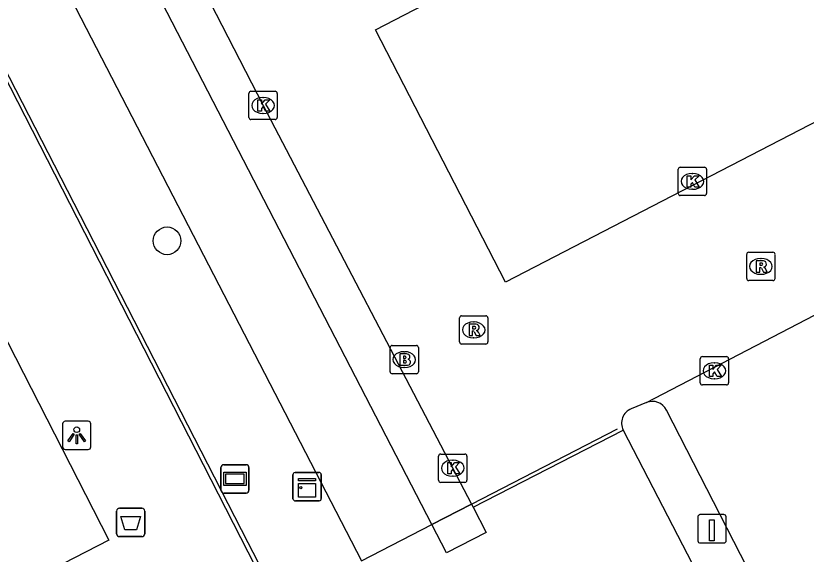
# Model space of a CAD drawing. Extents: x 158838 to 160074, y 386376 to 387776.
# Drawn here: x 159318.88 to 159346.81, y 387201.8 to 387220.8 of the extents above; entities that cross this region are included whole.
import ezdxf

# ---------------------------------------------------------------- set-up
doc = ezdxf.new("R2010")
doc.units = 0
for name, color, linetype in [('IMGEO_Afvalbak', 7, 'Continuous'), ('IMGEO_Boom', 7, 'Continuous'), ('IMGEO_Brandkraan', 7, 'Continuous'), ('IMGEO_Groenvoorziening', 7, 'Continuous'), ('IMGEO_Hek', 7, 'Continuous'), ('IMGEO_Kast', 7, 'Continuous'), ('IMGEO_Kolk', 7, 'Continuous'), ('IMGEO_Laadpaal', 7, 'Continuous'), ('IMGEO_Lichtpunt', 7, 'Continuous'), ('IMGEO_Parkeervlak_gesloten', 7, 'Continuous'), ('IMGEO_Rijbaan_lokaal_open', 7, 'Continuous'), ('IMGEO_Rioolput', 7, 'Continuous'), ('IMGEO_Verklikker', 7, 'Continuous'), ('IMGEO_Voetpad_open', 7, 'Continuous')]:
    doc.layers.add(name, color=color, linetype=linetype)

msp = doc.modelspace()

# ---------------------------------------------------------------- linework, layer by layer
at = {"layer": 'IMGEO_Afvalbak'}
for p, q in [((159322.447, 387202.52), (159322.447, 387203.32)), ((159322.447, 387203.32), (159322.447, 387202.52)), ((159322.547, 387203.42), (159323.337, 387203.42)), ((159323.337, 387203.42), (159322.547, 387203.42)), ((159323.437, 387203.32), (159323.437, 387202.52)), ((159323.437, 387202.52), (159323.437, 387203.32)), ((159323.337, 387202.42), (159322.547, 387202.42)), ((159322.547, 387202.42), (159323.337, 387202.42))]:
    msp.add_line(p, q, dxfattribs=at)
msp.add_lwpolyline([(159322.59, 387203.134), (159323.294, 387203.134), (159323.145, 387202.664), (159322.739, 387202.664), (159322.59, 387203.134)], dxfattribs=at)
for centre, start, end in [((159322.547, 387203.32), 90, 180), ((159322.547, 387203.32), 90, 180), ((159323.337, 387203.32), 0, 90), ((159323.337, 387203.32), 360, 90), ((159322.547, 387202.52), 180, 270), ((159322.547, 387202.52), 180, 270), ((159323.337, 387202.52), 270, 0), ((159323.337, 387202.52), 270, 0)]:
    msp.add_arc(centre, 0.1, start, end, dxfattribs=at)
at = {"layer": 'IMGEO_Boom'}
msp.add_circle((159324.229, 387212.861), 0.489, dxfattribs=at)
at = {"layer": 'IMGEO_Brandkraan'}
for p, q in [((159332.186, 387209.167), (159333.038, 387209.167)), ((159332.111, 387208.241), (159332.111, 387209.093)), ((159332.599, 387208.947), (159332.624, 387208.947)), ((159333.112, 387209.093), (159333.112, 387208.241)), ((159332.622, 387208.387), (159332.597, 387208.387)), ((159333.038, 387208.167), (159332.186, 387208.167))]:
    msp.add_line(p, q, dxfattribs=at)
for points in [[(159332.186, 387209.167), (159333.038, 387209.167)], [(159332.111, 387208.241), (159332.111, 387209.093)], [(159333.112, 387209.093), (159333.112, 387208.241)], [(159332.459, 387208.867), (159332.459, 387208.467), (159332.672, 387208.467)], [(159332.69, 387208.867), (159332.459, 387208.867)], [(159332.638, 387208.786), (159332.584, 387208.786), (159332.584, 387208.71)], [(159332.584, 387208.71), (159332.637, 387208.71)], [(159332.646, 387208.634), (159332.584, 387208.634), (159332.584, 387208.553)], [(159332.584, 387208.553), (159332.646, 387208.553)], [(159333.038, 387208.167), (159332.186, 387208.167)]]:
    msp.add_lwpolyline(points, dxfattribs=at)
for centre, radius, start, end in [((159332.188, 387209.091), 0.0765, 91.552, 178.448), ((159332.188, 387209.091), 0.0765, 91.552, 178.448), ((159333.036, 387209.091), 0.0765, 1.552, 88.448), ((159333.036, 387209.091), 0.0765, 1.552, 88.448), ((159332.639, 387208.748), 0.0379, 267.8285, 90.9355), ((159332.647, 387208.593), 0.0404, 269.8759, 90.5077), ((159332.694, 387208.722), 0.145, 59.4692, 91.5367), ((159332.719, 387208.769), 0.0922, 285.5137, 58.1501), ((159332.724, 387208.577), 0.105, 301.3115, 78.989), ((159332.678, 387208.718), 0.251, 268.6676, 293.5347), ((159332.188, 387208.243), 0.0765, 181.552, 268.448), ((159332.188, 387208.243), 0.0765, 181.552, 268.448), ((159333.036, 387208.243), 0.0765, 271.552, 358.448), ((159333.036, 387208.243), 0.0765, 271.552, 358.448)]:
    msp.add_arc(centre, radius, start, end, dxfattribs=at)
for centre, major_axis, ratio, start_param, end_param in [((159332.598, 387208.667), (-0.387, 0.002), 0.722429, 4.712389, 7.853982), ((159332.623, 387208.667), (-0.39, 0.002), 0.717154, 1.570796, 4.712389)]:
    msp.add_ellipse(centre, major_axis=major_axis, ratio=ratio, start_param=start_param, end_param=end_param, dxfattribs=at)
at = {"layer": 'IMGEO_Groenvoorziening'}
msp.add_lwpolyline([(159334.99, 387203.567), (159333.585, 387202.844)], dxfattribs=at)
at = {"layer": 'IMGEO_Hek'}
for points in [[(159325.643, 387195.34), (159329.46, 387197.248), (159306.068, 387242.925)], [(159334.99, 387203.567), (159340.147, 387206.221)], [(159333.585, 387202.844), (159334.99, 387203.567)]]:
    msp.add_lwpolyline(points, dxfattribs=at)
at = {"layer": 'IMGEO_Kast'}
for p, q in [((159328.678, 387203.758), (159328.678, 387204.599)), ((159328.678, 387204.599), (159328.678, 387203.758)), ((159328.753, 387204.683), (159329.594, 387204.683)), ((159329.594, 387204.683), (159328.753, 387204.683)), ((159329.678, 387204.608), (159329.678, 387203.767)), ((159329.678, 387203.767), (159329.678, 387204.608)), ((159329.603, 387203.683), (159328.762, 387203.683)), ((159328.762, 387203.683), (159329.603, 387203.683))]:
    msp.add_line(p, q, dxfattribs=at)
for points in [[(159328.873, 387204.473), (159329.473, 387204.473), (159329.473, 387204.388), (159328.873, 387204.388), (159328.873, 387204.473)], [(159328.873, 387204.298), (159329.473, 387204.298), (159329.473, 387203.809), (159328.873, 387203.809), (159328.873, 387204.298)]]:
    msp.add_lwpolyline(points, dxfattribs=at)
msp.add_circle((159328.957, 387204.147), 0.0377, dxfattribs=at)
for centre, start, end in [((159328.756, 387204.605), 92.4484, 184.2845), ((159328.756, 387204.605), 92.4484, 184.2845), ((159329.6, 387204.605), 2.4484, 94.2845), ((159329.6, 387204.605), 2.4484, 94.2845), ((159328.756, 387203.761), 182.4484, 274.2845), ((159328.756, 387203.761), 182.4484, 274.2845), ((159329.6, 387203.761), 272.4484, 4.2845), ((159329.6, 387203.761), 272.4484, 4.2845)]:
    msp.add_arc(centre, 0.0779, start, end, dxfattribs=at)
at = {"layer": 'IMGEO_Kolk'}
for p, q in [((159327.194, 387218.14), (159328.046, 387218.14)), ((159327.119, 387217.214), (159327.119, 387218.066)), ((159327.607, 387217.92), (159327.632, 387217.92)), ((159328.12, 387218.066), (159328.12, 387217.214)), ((159327.63, 387217.36), (159327.605, 387217.36)), ((159328.046, 387217.14), (159327.194, 387217.14)), ((159342.291, 387214.534), (159342.291, 387215.386)), ((159342.366, 387215.46), (159343.218, 387215.46)), ((159343.292, 387215.386), (159343.292, 387214.534)), ((159342.779, 387215.24), (159342.804, 387215.24)), ((159342.802, 387214.68), (159342.777, 387214.68)), ((159343.218, 387214.46), (159342.366, 387214.46)), ((159343.071, 387207.846), (159343.071, 387208.698)), ((159343.146, 387208.772), (159343.998, 387208.772)), ((159344.072, 387208.698), (159344.072, 387207.846)), ((159343.559, 387208.552), (159343.584, 387208.552)), ((159343.998, 387207.772), (159343.146, 387207.772)), ((159343.582, 387207.992), (159343.557, 387207.992)), ((159333.825, 387204.409), (159333.825, 387205.261)), ((159333.9, 387205.335), (159334.752, 387205.335)), ((159334.826, 387205.261), (159334.826, 387204.409)), ((159334.313, 387205.115), (159334.338, 387205.115)), ((159334.336, 387204.555), (159334.311, 387204.555)), ((159334.752, 387204.335), (159333.9, 387204.335))]:
    msp.add_line(p, q, dxfattribs=at)
for points in [[(159327.194, 387218.14), (159328.046, 387218.14)], [(159327.119, 387217.214), (159327.119, 387218.066)], [(159327.44, 387217.84), (159327.563, 387217.84), (159327.563, 387217.689), (159327.693, 387217.84), (159327.857, 387217.84), (159327.711, 387217.689), (159327.864, 387217.44), (159327.712, 387217.44), (159327.627, 387217.604), (159327.563, 387217.537), (159327.563, 387217.44), (159327.44, 387217.44), (159327.44, 387217.84)], [(159328.12, 387218.066), (159328.12, 387217.214)], [(159328.046, 387217.14), (159327.194, 387217.14)], [(159342.291, 387214.534), (159342.291, 387215.386)], [(159342.366, 387215.46), (159343.218, 387215.46)], [(159343.292, 387215.386), (159343.292, 387214.534)], [(159342.612, 387215.16), (159342.735, 387215.16), (159342.735, 387215.009), (159342.865, 387215.16), (159343.029, 387215.16), (159342.883, 387215.009), (159343.036, 387214.76), (159342.884, 387214.76), (159342.799, 387214.924), (159342.735, 387214.857), (159342.735, 387214.76), (159342.612, 387214.76), (159342.612, 387215.16)], [(159343.218, 387214.46), (159342.366, 387214.46)], [(159343.071, 387207.846), (159343.071, 387208.698)], [(159343.146, 387208.772), (159343.998, 387208.772)], [(159344.072, 387208.698), (159344.072, 387207.846)], [(159343.392, 387208.472), (159343.515, 387208.472), (159343.515, 387208.321), (159343.645, 387208.472), (159343.809, 387208.472), (159343.663, 387208.321), (159343.816, 387208.072), (159343.664, 387208.072), (159343.579, 387208.236), (159343.515, 387208.169), (159343.515, 387208.072), (159343.392, 387208.072), (159343.392, 387208.472)], [(159343.998, 387207.772), (159343.146, 387207.772)], [(159333.825, 387204.409), (159333.825, 387205.261)], [(159333.9, 387205.335), (159334.752, 387205.335)], [(159334.826, 387205.261), (159334.826, 387204.409)], [(159334.146, 387205.035), (159334.269, 387205.035), (159334.269, 387204.884), (159334.399, 387205.035), (159334.563, 387205.035), (159334.417, 387204.884), (159334.57, 387204.635), (159334.418, 387204.635), (159334.333, 387204.799), (159334.269, 387204.732), (159334.269, 387204.635), (159334.146, 387204.635), (159334.146, 387205.035)], [(159334.752, 387204.335), (159333.9, 387204.335)]]:
    msp.add_lwpolyline(points, dxfattribs=at)
for centre, start, end in [((159327.196, 387218.064), 91.552, 178.448), ((159327.196, 387218.064), 91.552, 178.448), ((159328.044, 387218.064), 1.552, 88.448), ((159328.044, 387218.064), 1.552, 88.448), ((159327.196, 387217.216), 181.552, 268.448), ((159327.196, 387217.216), 181.552, 268.448), ((159328.044, 387217.216), 271.552, 358.448), ((159328.044, 387217.216), 271.552, 358.448), ((159342.368, 387215.384), 91.552, 178.448), ((159342.368, 387215.384), 91.552, 178.448), ((159343.216, 387215.384), 1.552, 88.448), ((159343.216, 387215.384), 1.552, 88.448), ((159342.368, 387214.536), 181.552, 268.448), ((159342.368, 387214.536), 181.552, 268.448), ((159343.216, 387214.536), 271.552, 358.448), ((159343.216, 387214.536), 271.552, 358.448), ((159343.148, 387208.696), 91.552, 178.448), ((159343.148, 387208.696), 91.552, 178.448), ((159343.996, 387208.696), 1.552, 88.448), ((159343.996, 387208.696), 1.552, 88.448), ((159343.148, 387207.848), 181.552, 268.448), ((159343.148, 387207.848), 181.552, 268.448), ((159343.996, 387207.848), 271.552, 358.448), ((159343.996, 387207.848), 271.552, 358.448), ((159333.902, 387205.259), 91.552, 178.448), ((159333.902, 387205.259), 91.552, 178.448), ((159334.75, 387205.259), 1.552, 88.448), ((159334.75, 387205.259), 1.552, 88.448), ((159333.902, 387204.411), 181.552, 268.448), ((159333.902, 387204.411), 181.552, 268.448), ((159334.75, 387204.411), 271.552, 358.448), ((159334.75, 387204.411), 271.552, 358.448)]:
    msp.add_arc(centre, 0.0765, start, end, dxfattribs=at)
for centre, major_axis, ratio, start_param, end_param in [((159327.606, 387217.64), (-0.387, 0.002), 0.722429, 4.712389, 7.853982), ((159327.631, 387217.64), (-0.39, 0.002), 0.717154, 1.570796, 4.712389), ((159342.778, 387214.96), (-0.387, 0.002), 0.722429, 4.712389, 7.853982), ((159342.803, 387214.96), (-0.39, 0.002), 0.717154, 1.570796, 4.712389), ((159343.558, 387208.272), (-0.387, 0.002), 0.722429, 4.712389, 7.853982), ((159343.583, 387208.272), (-0.39, 0.002), 0.717154, 1.570796, 4.712389), ((159334.312, 387204.835), (-0.387, 0.002), 0.722429, 4.712389, 7.853982), ((159334.337, 387204.835), (-0.39, 0.002), 0.717154, 1.570796, 4.712389)]:
    msp.add_ellipse(centre, major_axis=major_axis, ratio=ratio, start_param=start_param, end_param=end_param, dxfattribs=at)
at = {"layer": 'IMGEO_Laadpaal'}
for p, q in [((159342.986, 387203.11), (159342.986, 387202.269)), ((159342.986, 387203.11), (159342.986, 387202.269)), ((159343.902, 387203.194), (159343.061, 387203.194)), ((159343.902, 387203.194), (159343.061, 387203.194)), ((159343.986, 387202.278), (159343.986, 387203.119)), ((159343.986, 387202.278), (159343.986, 387203.119)), ((159343.07, 387202.194), (159343.911, 387202.194)), ((159343.07, 387202.194), (159343.911, 387202.194))]:
    msp.add_line(p, q, dxfattribs=at)
msp.add_lwpolyline([(159343.401, 387203.007), (159343.561, 387203.007), (159343.561, 387202.274), (159343.401, 387202.274), (159343.401, 387203.007)], dxfattribs=at)
for centre, start, end in [((159343.064, 387203.116), 92.4484, 184.2845), ((159343.064, 387203.116), 92.4484, 184.2845), ((159343.908, 387203.116), 2.4484, 94.2845), ((159343.908, 387203.116), 2.4484, 94.2845), ((159343.064, 387202.272), 182.4484, 274.2845), ((159343.064, 387202.272), 182.4484, 274.2845), ((159343.908, 387202.272), 272.4484, 4.2845), ((159343.908, 387202.272), 272.4484, 4.2845)]:
    msp.add_arc(centre, 0.0779, start, end, dxfattribs=at)
at = {"layer": 'IMGEO_Lichtpunt'}
for p, q in [((159320.538, 387206.395), (159320.538, 387205.588)), ((159320.538, 387206.395), (159320.538, 387205.588)), ((159321.44, 387206.49), (159320.632, 387206.49)), ((159321.44, 387206.49), (159320.632, 387206.49)), ((159321.534, 387205.588), (159321.534, 387206.395)), ((159321.534, 387205.588), (159321.534, 387206.395)), ((159320.632, 387205.494), (159321.44, 387205.494)), ((159320.632, 387205.494), (159321.44, 387205.494))]:
    msp.add_line(p, q, dxfattribs=at)
for points in [[(159320.912, 387206.059), (159320.951, 387206.031), (159320.763, 387205.769), (159320.725, 387205.796), (159320.912, 387206.059)], [(159321.014, 387206.011), (159321.061, 387206.011), (159321.061, 387205.689), (159321.014, 387205.689), (159321.014, 387206.011)], [(159321.124, 387206.031), (159321.162, 387206.058), (159321.349, 387205.796), (159321.31, 387205.768), (159321.124, 387206.031)]]:
    msp.add_lwpolyline(points, dxfattribs=at)
msp.add_circle((159321.037, 387206.193), 0.0994, dxfattribs=at)
for centre, start, end in [((159320.632, 387206.395), 90, 180), ((159320.632, 387206.395), 90, 180), ((159321.44, 387206.395), 0, 90), ((159321.44, 387206.395), 0, 90), ((159320.632, 387205.588), 180, 270), ((159320.632, 387205.588), 180, 270), ((159321.44, 387205.588), 270, 0), ((159321.44, 387205.588), 270, 360)]:
    msp.add_arc(centre, 0.0946, start, end, dxfattribs=at)
at = {"layer": 'IMGEO_Parkeervlak_gesloten'}
msp.add_lwpolyline([(159345.92, 387199.006), (159341.876, 387206.888)], dxfattribs=at)
msp.add_arc((159341.382, 387206.64), 0.553, 26.6059, 112.282, dxfattribs=at)
at = {"layer": 'IMGEO_Rijbaan_lokaal_open'}
for points in [[(159314.506, 387243.102), (159327.62, 387217.64), (159334.99, 387203.567)], [(159374.968, 387231.442), (159336.194, 387211.406), (159331.594, 387220.309), (159370.343, 387240.333)], [(159341.172, 387207.152), (159377.723, 387226.145)], [(159341.172, 387207.152), (159340.629, 387206.928)], [(159335.046, 387203.46), (159340.35, 387206.18)], [(159334.99, 387203.567), (159335.046, 387203.46)]]:
    msp.add_lwpolyline(points, dxfattribs=at)
msp.add_arc((159340.826, 387206.428), 0.537, 111.5574, 207.5321, dxfattribs=at)
at = {"layer": 'IMGEO_Rioolput'}
for p, q in [((159344.711, 387211.532), (159344.711, 387212.384)), ((159344.786, 387212.458), (159345.638, 387212.458)), ((159345.199, 387212.238), (159345.224, 387212.238)), ((159345.712, 387212.384), (159345.712, 387211.532)), ((159345.222, 387211.678), (159345.197, 387211.678)), ((159345.638, 387211.458), (159344.786, 387211.458)), ((159334.564, 387209.29), (159334.564, 387210.142)), ((159334.639, 387210.216), (159335.491, 387210.216)), ((159335.565, 387210.142), (159335.565, 387209.29)), ((159335.052, 387209.996), (159335.077, 387209.996)), ((159335.491, 387209.216), (159334.639, 387209.216)), ((159335.075, 387209.436), (159335.05, 387209.436))]:
    msp.add_line(p, q, dxfattribs=at)
for points in [[(159344.711, 387211.532), (159344.711, 387212.384)], [(159344.786, 387212.458), (159345.638, 387212.458)], [(159345.712, 387212.384), (159345.712, 387211.532)], [(159345.3, 387212.156), (159345.048, 387212.158), (159345.048, 387211.758)], [(159345.226, 387212.077), (159345.172, 387212.077), (159345.172, 387211.996)], [(159345.172, 387211.996), (159345.224, 387211.996)], [(159345.048, 387211.758), (159345.172, 387211.758), (159345.172, 387211.92), (159345.183, 387211.92)], [(159345.23, 387211.891), (159345.301, 387211.758), (159345.441, 387211.758), (159345.376, 387211.884)], [(159345.638, 387211.458), (159344.786, 387211.458)], [(159334.564, 387209.29), (159334.564, 387210.142)], [(159334.639, 387210.216), (159335.491, 387210.216)], [(159335.565, 387210.142), (159335.565, 387209.29)], [(159335.153, 387209.914), (159334.901, 387209.916), (159334.901, 387209.516)], [(159335.079, 387209.835), (159335.025, 387209.835), (159335.025, 387209.754)], [(159335.025, 387209.754), (159335.077, 387209.754)], [(159334.901, 387209.516), (159335.025, 387209.516), (159335.025, 387209.678), (159335.036, 387209.678)], [(159335.083, 387209.649), (159335.154, 387209.516), (159335.294, 387209.516), (159335.229, 387209.642)], [(159335.491, 387209.216), (159334.639, 387209.216)]]:
    msp.add_lwpolyline(points, dxfattribs=at)
for centre, radius, start, end in [((159344.788, 387212.382), 0.0765, 91.552, 178.448), ((159344.788, 387212.382), 0.0765, 91.552, 178.448), ((159345.636, 387212.382), 0.0765, 1.552, 88.448), ((159345.636, 387212.382), 0.0765, 1.552, 88.448), ((159345.208, 387212.185), 0.19, 274.7715, 282.9687), ((159345.232, 387211.981), 0.0964, 77.0061, 93.1865), ((159345.246, 387212.038), 0.0378, 276.6634, 79.6772), ((159345.299, 387212.046), 0.109, 350.3612, 89.416), ((159345.297, 387212.046), 0.112, 277.5842, 350.9817), ((159345.182, 387211.867), 0.0533, 26.0293, 88.6989), ((159345.281, 387211.831), 0.108, 29.5134, 73.7905), ((159344.788, 387211.534), 0.0765, 181.552, 268.448), ((159344.788, 387211.534), 0.0765, 181.552, 268.448), ((159345.636, 387211.534), 0.0765, 271.552, 358.448), ((159345.636, 387211.534), 0.0765, 271.552, 358.448), ((159334.641, 387210.14), 0.0765, 91.552, 178.448), ((159334.641, 387210.14), 0.0765, 91.552, 178.448), ((159335.489, 387210.14), 0.0765, 1.552, 88.448), ((159335.489, 387210.14), 0.0765, 1.552, 88.448), ((159335.061, 387209.943), 0.19, 274.7715, 282.9687), ((159335.085, 387209.739), 0.0964, 77.0061, 93.1865), ((159335.099, 387209.796), 0.0378, 276.6634, 79.6772), ((159335.152, 387209.804), 0.109, 350.3612, 89.416), ((159335.15, 387209.804), 0.112, 277.5842, 350.9817), ((159335.035, 387209.625), 0.0533, 26.0293, 88.6989), ((159335.134, 387209.589), 0.108, 29.5134, 73.7905), ((159334.641, 387209.292), 0.0765, 181.552, 268.448), ((159334.641, 387209.292), 0.0765, 181.552, 268.448), ((159335.489, 387209.292), 0.0765, 271.552, 358.448), ((159335.489, 387209.292), 0.0765, 271.552, 358.448)]:
    msp.add_arc(centre, radius, start, end, dxfattribs=at)
for centre, major_axis, ratio, start_param, end_param in [((159345.198, 387211.958), (-0.387, 0.002), 0.722429, 4.712389, 7.853982), ((159345.223, 387211.958), (-0.39, 0.002), 0.717154, 1.570796, 4.712389), ((159335.051, 387209.716), (-0.387, 0.002), 0.722429, 4.712389, 7.853982), ((159335.076, 387209.716), (-0.39, 0.002), 0.717154, 1.570796, 4.712389)]:
    msp.add_ellipse(centre, major_axis=major_axis, ratio=ratio, start_param=start_param, end_param=end_param, dxfattribs=at)
at = {"layer": 'IMGEO_Verklikker'}
for p, q in [((159326.132, 387204.058), (159326.132, 387204.858)), ((159326.132, 387204.858), (159326.132, 387204.058)), ((159326.232, 387204.958), (159327.022, 387204.958)), ((159327.022, 387204.958), (159326.232, 387204.958)), ((159327.122, 387204.858), (159327.122, 387204.058)), ((159327.122, 387204.058), (159327.122, 387204.858)), ((159327.022, 387203.958), (159326.232, 387203.958)), ((159326.232, 387203.958), (159327.022, 387203.958))]:
    msp.add_line(p, q, dxfattribs=at)
for points in [[(159326.233, 387204.69), (159327.021, 387204.69), (159327.021, 387204.226), (159326.233, 387204.226), (159326.233, 387204.69)], [(159326.298, 387204.625), (159326.298, 387204.291), (159326.956, 387204.291), (159326.956, 387204.625), (159326.298, 387204.625)]]:
    msp.add_lwpolyline(points, dxfattribs=at)
for centre, start, end in [((159326.232, 387204.858), 90, 180), ((159326.232, 387204.858), 90, 180), ((159327.022, 387204.858), 0, 90), ((159327.022, 387204.858), 360, 90), ((159326.232, 387204.058), 180, 270), ((159326.232, 387204.058), 180, 270), ((159327.022, 387204.058), 270, 0), ((159327.022, 387204.058), 270, 0)]:
    msp.add_arc(centre, 0.1, start, end, dxfattribs=at)
at = {"layer": 'IMGEO_Voetpad_open'}
for points in [[(159241.835, 387374.672), (159246.86, 387364.399), (159251.788, 387354.785), (159274.162, 387311.567), (159278.285, 387303.602), (159307.121, 387247.899), (159331.104, 387201.568)], [(159271.699, 387310.319), (159271.703, 387310.31), (159276.356, 387301.217), (159295.312, 387264.167), (159306.516, 387242.289), (159313.385, 387228.876), (159321.155, 387213.758), (159327.084, 387202.207), (159330.759, 387195.12)], [(159322.176, 387202.294), (159299.979, 387190.897), (159281.332, 387181.323), (159258.877, 387169.794), (159208.831, 387267.369), (159272.214, 387299.953), (159322.176, 387202.294)], [(159333.585, 387202.844), (159312.717, 387243.178), (159314.104, 387243.882), (159314.506, 387243.102)], [(159340.35, 387206.18), (159344.702, 387197.761), (159345.683, 387198.254)], [(159335.046, 387203.46), (159335.511, 387202.564), (159334.102, 387201.844), (159333.585, 387202.844)], [(159331.104, 387201.568), (159333.585, 387202.844)]]:
    msp.add_lwpolyline(points, dxfattribs=at)

doc.saveas('drawing.dxf')
